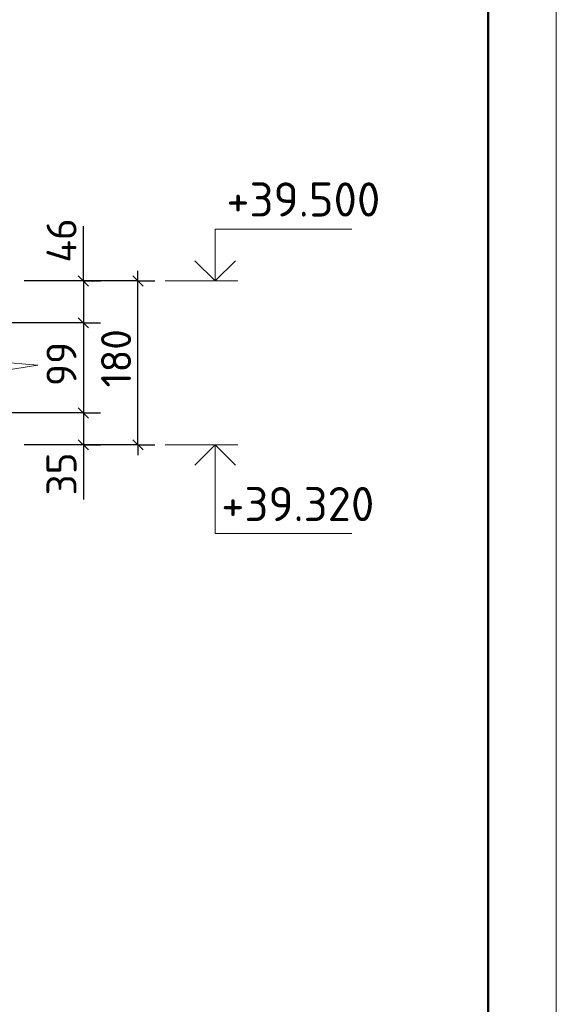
# Model space of a CAD drawing. Header units: millimetres. Extents: x 40580 to 1930067, y -240640 to 81020.
# Tile 495 of 656: x 1178995 to 1182928, y -225112 to -217903. Entities that reach past the tile are written whole.
import ezdxf

# ---------------------------------------------------------------- set-up
doc = ezdxf.new("R2010")
doc.units = ezdxf.units.MM
doc.layers.add('Standard', color=7, linetype='Continuous', lineweight=25)
doc.layers.add('Примечания', color=7, linetype='Continuous', lineweight=13)
doc.layers.add('Размерная выноска', color=7, linetype='Continuous')
doc.styles.add('ISOCPEUR', font='isocpeur.ttf')

msp = doc.modelspace()

# ---------------------------------------------------------------- linework, layer by layer
at = {"layer": 'Standard', "color": 7, "linetype": 'Continuous', "lineweight": 25, "transparency": 33554687}
for p, q in [((1179424.1, -219778.4), (1179499.1, -219853.4)), ((1179899.1, -219853.4), (1179824.1, -219778.4)), ((1179424.1, -220085.1), (1179499.1, -220160.1)), ((1179424.1, -220745.1), (1179499.1, -220820.1)), ((1179424.1, -220978.4), (1179499.1, -221053.4)), ((1179899.1, -221053.4), (1179824.1, -220978.4))]:
    msp.add_line(p, q, dxfattribs=at)
at = {"layer": 'Standard', "color": 7, "linetype": 'Continuous', "lineweight": -3, "transparency": 33554687}
for p, q in [((1179461.6, -219815.9), (1179461.6, -219740.9)), ((1179861.6, -219815.9), (1179861.6, -219740.9)), ((1179461.6, -219815.9), (1179461.6, -220122.6)), ((1179461.6, -220122.6), (1179461.6, -220782.6)), ((1179461.6, -220782.6), (1179461.6, -221015.9)), ((1179461.6, -221015.9), (1179461.6, -221090.9)), ((1179861.6, -221015.9), (1179861.6, -221090.9))]:
    msp.add_line(p, q, dxfattribs=at)
at = {"layer": 'Standard', "color": 251, "linetype": 'Continuous', "lineweight": -3, "true_color": 0x656565, "transparency": 33554687}
for p, q in [((1179861.6, -219815.9), (1179028.2, -219815.9)), ((1179461.6, -219815.9), (1179336.6, -219815.9)), ((1179461.6, -219815.9), (1179586.6, -219815.9)), ((1179861.6, -219815.9), (1179736.6, -219815.9)), ((1179861.6, -219815.9), (1179986.6, -219815.9)), ((1179461.6, -220122.6), (1179336.6, -220122.6)), ((1179461.6, -220122.6), (1179586.6, -220122.6)), ((1179461.6, -220782.6), (1179336.6, -220782.6)), ((1179461.6, -220782.6), (1179586.6, -220782.6)), ((1179861.6, -221015.9), (1179028.2, -221015.9)), ((1179461.6, -221015.9), (1179336.6, -221015.9)), ((1179461.6, -221015.9), (1179586.6, -221015.9)), ((1179861.6, -221015.9), (1179736.6, -221015.9)), ((1179861.6, -221015.9), (1179986.6, -221015.9))]:
    msp.add_line(p, q, dxfattribs=at)
at = {"layer": 'Standard', "color": 7, "linetype": 'Continuous', "lineweight": 13, "transparency": 33554687}
for p, q in [((1180061.6, -219815.9), (1180594.9, -219815.9)), ((1180061.6, -221015.9), (1180594.9, -221015.9))]:
    msp.add_line(p, q, dxfattribs=at)
msp.add_lwpolyline([(1140928.1, -240394.3), (1182928.1, -240394.3), (1182928.1, -210694.3), (1140928.1, -210694.3), (1140928.1, -240394.3)], close=True, dxfattribs=at)
at = {"layer": 'Standard', "color": 7, "linetype": 'Continuous', "lineweight": 50, "transparency": 33554687}
msp.add_lwpolyline([(1142928.1, -211194.3), (1182428.1, -211194.3), (1182428.1, -239894.3), (1142928.1, -239894.3), (1142928.1, -211194.3)], close=True, dxfattribs=at)
at = {"layer": 'Standard', "color": 7, "linetype": 'Continuous', "lineweight": 13, "transparency": 33554687}
for points in [[(1180428.2, -219815.9), (1180428.2, -219435.9), (1181428.2, -219435.9)], [(1180428.2, -221015.9), (1180428.2, -221665.9), (1181428.2, -221665.9)]]:
    msp.add_lwpolyline(points, dxfattribs=at)
at = {"layer": 'Standard', "color": 7, "linetype": 'Continuous', "lineweight": -3, "transparency": 33554687}
for points in [[(1180279.7, -219667.4), (1180428.2, -219815.9), (1180576.7, -219667.4)], [(1179861.6, -221015.9), (1179861.6, -220580.1), (1179861.6, -220580.1), (1179861.6, -219815.9)], [(1180279.7, -221164.4), (1180428.2, -221015.9), (1180576.7, -221164.4)]]:
    msp.add_lwpolyline(points, dxfattribs=at)
at = {"layer": 'Standard', "color": 251, "linetype": 'Continuous', "lineweight": -3, "true_color": 0x656565, "transparency": 33554687}
for points in [[(1179461.6, -219815.9), (1179444.6, -219815.9), (1179444.6, -219815.9), (1179444.6, -219815.9), (1179444.6, -219815.9), (1179028.2, -219815.9)], [(1179461.6, -220122.6), (1179444.6, -220122.6), (1179444.6, -220122.6), (1179444.6, -220122.6), (1179444.6, -220122.6), (1178228.2, -220122.6)], [(1179461.6, -220782.6), (1179444.6, -220782.6), (1179444.6, -220782.6), (1178228.2, -220782.6)], [(1179461.6, -221015.9), (1179444.6, -221015.9), (1179444.6, -221015.9), (1179028.2, -221015.9)]]:
    msp.add_lwpolyline(points, dxfattribs=at)
at = {"layer": 'Примечания', "color": 7, "linetype": 'Continuous', "lineweight": 13, "transparency": 33554687}
for p, q in [((1178728.2, -220399.9), (1179128.2, -220431.9)), ((1179128.2, -220431.9), (1178928.2, -220463.9))]:
    msp.add_line(p, q, dxfattribs=at)
at = {"layer": 'Размерная выноска', "color": 7, "linetype": 'Continuous', "lineweight": -3, "transparency": 33554687}
for p, q in [((1179461.6, -219815.9), (1179461.6, -219415.9)), ((1179461.6, -221015.9), (1179461.6, -221415.9))]:
    msp.add_line(p, q, dxfattribs=at)

# ---------------------------------------------------------------- texts
at = {"layer": 'Standard', "color": 7, "linetype": 'Continuous', "lineweight": 25, "transparency": 33554687, "char_height": 250, "attachment_point": 7, "style": 'ISOCPEUR'}
for s, insert, width in [('+39.500', (1180509.5, -219344.3), 1066.315), ('+39.320', (1180472, -221574.3), 1066.321)]:
    msp.add_mtext(s, dxfattribs=dict(at, insert=insert, width=width))
at = {"layer": 'Standard', "color": 7, "linetype": 'Continuous', "lineweight": 25, "transparency": 33554687, "char_height": 220, "attachment_point": 7, "rotation": 90, "style": 'ISOCPEUR'}
for s, insert, width in [('46', (1179411.6, -219681.8), 391.317), ('180', (1179811.5, -220595.8), 485.092), ('99', (1179411.6, -220585.5), 391.311), ('35', (1179411.5, -221386.6), 360.165)]:
    msp.add_mtext(s, dxfattribs=dict(at, insert=insert, width=width))

doc.saveas('drawing.dxf')
